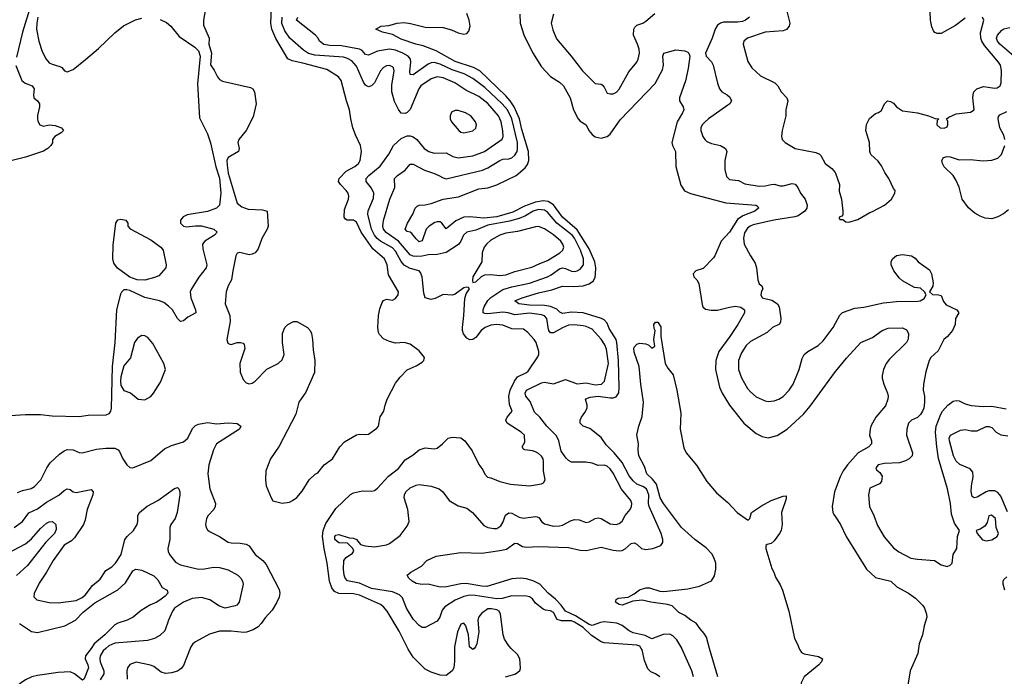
# Model space of a CAD drawing. Header units: inches. Extents: x 1552611 to 1694776, y 811966 to 917215.
# Tile 300 of 549: x 1614531 to 1621133, y 899813 to 904214. Entities that reach past the tile are written whole.
import ezdxf

# ---------------------------------------------------------------- set-up
doc = ezdxf.new("R2010")
doc.units = ezdxf.units.IN
doc.header["$MEASUREMENT"] = 0
for name, color, linetype in [('B6819', 7, 'Continuous'), ('B6829', 7, 'Continuous'), ('B6910', 7, 'Continuous'), ('B6920', 7, 'Continuous')]:
    doc.layers.add(name, color=color, linetype=linetype)

msp = doc.modelspace()

# ---------------------------------------------------------------- linework, layer by layer
at = {"layer": 'B6819', "color": 5}
for points, elevation in [([(1615009.7, 900000), (1614973.1, 899950), (1614970.1, 899930), (1614988.3, 899890), (1614992.5, 899870), (1614963.4, 899796.6), (1614952.7, 899787.3), (1614899.8, 899830), (1614870, 899842.6), (1614790, 899838.5), (1614650, 899818.1), (1614611.7, 899808.3), (1614571.3, 899790), (1614541.3, 899770), (1614510, 899743.5)], 920), ([(1615109.5, 900000), (1615090, 899984.1), (1615070.7, 899950), (1615068.6, 899930), (1615071.2, 899910), (1615095.8, 899850), (1615095.7, 899830), (1615070.1, 899790)], 940), ([(1615674.4, 900000), (1615630, 899886.3), (1615615, 899865), (1615590, 899848.1), (1615550, 899835), (1615510, 899830.7), (1615480.3, 899840.3), (1615430, 899878), (1615408, 899888), (1615312.8, 899907.2), (1615270, 899893), (1615254.4, 899870), (1615250.4, 899850), (1615252.7, 899792.8)], 960), ([(1617445.8, 900000), (1617446.6, 899913.4), (1617442, 899870), (1617430.5, 899849.5), (1617390, 899818), (1617350, 899821.2), (1617290, 899839.6), (1617250, 899860.7), (1617170, 899941.6), (1617135.6, 899995.6), (1617133.4, 900000)], 960), ([(1617577.3, 900000), (1617570, 899992.7), (1617560.7, 900000)], 960), ([(1617788, 899810), (1617850, 899827.3), (1617870, 899837.3), (1617886.6, 899853.4), (1617889.4, 899870), (1617883.6, 899930), (1617870, 899958), (1617826.6, 900000)], 960), ([(1618822.9, 899810), (1618795.1, 899830), (1618763.1, 899843.1), (1618743.1, 899863.1), (1618719.3, 899919.3), (1618704.9, 899990), (1618698.8, 900000)], 940), ([(1619049.3, 899809.3), (1619038.1, 899850), (1618970.1, 900000)], 920), ([(1619212.7, 899810), (1619157, 900000)], 880), ([(1619757.2, 900000), (1619760.9, 899990), (1619773.2, 899973.2), (1619790, 899963.2), (1619885.9, 899945.9), (1619913, 899930), (1619906.7, 899910), (1619888.7, 899890), (1619790.3, 899810), (1619771.3, 899770), (1619770.2, 899710), (1619779.4, 899670), (1619790, 899646), (1619827.1, 899590), (1619834.4, 899570), (1619821.6, 899490), (1619827.3, 899447.3), (1619850, 899390.7), (1619863.8, 899370), (1619905.9, 899325.9), (1619974.9, 899234.9), (1620000, 899211.3)], 880)]:
    msp.add_lwpolyline(points, dxfattribs=dict(at, elevation=elevation))
at = {"layer": 'B6829', "color": 5, "elevation": 920}
msp.add_lwpolyline([(1620558.4, 900000), (1620553.8, 899966.2), (1620502.4, 899850), (1620471.7, 899670)], dxfattribs=at)
at = {"layer": 'B6910', "color": 5}
for points, elevation in [([(1614606.9, 904310), (1614549.8, 904130), (1614510, 903962.7)], 940), ([(1615782, 904310), (1615763.9, 904210), (1615763.9, 904176.1), (1615802.7, 904090), (1615799.6, 904050), (1615816.6, 903990), (1615810.3, 903910.3), (1615835.2, 903875.2), (1615856.9, 903830), (1615870, 903812.2), (1615890, 903802), (1616078.3, 903758.3), (1616094.9, 903750), (1616104.9, 903730), (1616116.4, 903650), (1616097.7, 903562.3), (1616048.7, 903470), (1616000.7, 903410), (1615994.5, 903390), (1616001.8, 903350), (1615998, 903330), (1615929.2, 903290.8), (1615921.2, 903270), (1615922.2, 903237.8), (1615930, 903186), (1615990, 902983.1), (1616019.7, 902959.7), (1616063.2, 902943.2), (1616159.4, 902939.4), (1616190.2, 902930.2), (1616196.5, 902830), (1616190.2, 902809.8), (1616153.7, 902746.3), (1616130, 902677.2), (1616110, 902652), (1616090, 902641.6), (1616070, 902638.7), (1616006.2, 902653.8), (1615990, 902649), (1615980.5, 902630), (1615959.5, 902530), (1615952, 902470), (1615930, 902429.3), (1615916, 902390), (1615908.9, 902310), (1615939.5, 902230), (1615942.4, 902190), (1615919.1, 902070), (1615926.4, 902046.4), (1615939.8, 902039.8), (1615950, 902037.3), (1615990, 902050.6), (1616010.7, 902050.7), (1616030, 902044.7), (1616037.3, 902037.3), (1616041, 902010), (1616008.4, 901910), (1616010.4, 901850.4), (1616030, 901802.8), (1616050, 901780.7), (1616070, 901773.4), (1616090, 901778.4), (1616110, 901790.4), (1616188.9, 901871.1), (1616263.7, 901910), (1616290, 901934), (1616303.6, 901970), (1616292.7, 902050), (1616293.2, 902110), (1616309.3, 902150), (1616329, 902170), (1616368, 902190), (1616390, 902190.6), (1616461, 902150), (1616478.8, 902130), (1616487.3, 902110), (1616494.9, 902070), (1616498, 902002), (1616510.3, 901930), (1616508.9, 901850), (1616450, 901718), (1616403.1, 901650), (1616382, 901570), (1616270, 901355.1), (1616212.4, 901270), (1616182, 901190), (1616179.1, 901130), (1616184, 901090), (1616216.4, 901010), (1616229.4, 900989.4), (1616290, 900973.6), (1616339.2, 900980.8), (1616361.2, 900990), (1616390, 901010.6), (1616425.9, 901054.1), (1616472.7, 901130), (1616512.9, 901167.1), (1616530, 901176), (1616571.8, 901230), (1616629.6, 901270), (1616678, 901350), (1616710, 901383.7), (1616790, 901430.4), (1616810, 901436.4), (1616850, 901432.7), (1616870, 901435.5), (1616924.9, 901475.1), (1616936.2, 901490), (1616947.5, 901552.5), (1616973.2, 901590), (1616981.2, 901630), (1616996, 901670), (1617050, 901778), (1617081.5, 901818.5), (1617130, 901866), (1617190, 901893.4), (1617230, 901918.8), (1617241.2, 901930), (1617245.2, 901950), (1617210, 901994), (1617150, 902039.3), (1617110, 902049.5), (1617050, 902046.6), (1617010, 902057.2), (1616970, 902074), (1616944.2, 902104.2), (1616938, 902118), (1616933.6, 902150), (1616938, 902230), (1616945.3, 902274.7), (1616962.5, 902317.5), (1616970, 902331.3), (1616990, 902341), (1617030, 902334.8), (1617050, 902344), (1617069.2, 902370), (1617071.6, 902390), (1617003.7, 902503.7), (1616995, 902570), (1616978.3, 902610), (1616898.3, 902678.3), (1616821.5, 902790), (1616790, 902857.1), (1616770, 902869), (1616727, 902870), (1616715.9, 902875.9), (1616706.6, 902890), (1616710, 902940.7), (1616735.8, 903010), (1616737.8, 903030), (1616732.7, 903050), (1616721, 903070), (1616682.4, 903110), (1616669.8, 903129.8), (1616674.3, 903150), (1616721.3, 903198.7), (1616779.1, 903230), (1616802.3, 903250), (1616815.1, 903270), (1616823.5, 903330), (1616816.9, 903370), (1616782.5, 903442.5), (1616765.7, 903490), (1616750.8, 903550), (1616743.2, 903610), (1616722, 903670), (1616686.2, 903806.2), (1616668.2, 903830), (1616590, 903879.9), (1616430, 903923.4), (1616358.2, 903938.2), (1616330, 903950.8), (1616247.9, 904087.9), (1616222, 904150), (1616214.8, 904190), (1616219.4, 904290)], 980), ([(1618970.1, 900000), (1618970, 900000.3), (1618937.7, 900057.6), (1618910, 900085), (1618890, 900094.1), (1618846.5, 900093.5), (1618770, 900063.1), (1618725.5, 900085.5), (1618643.6, 900103.6), (1618616.9, 900116.9), (1618570, 900154.3), (1618534.3, 900170), (1618450, 900178.3), (1618425.8, 900174.2), (1618370, 900152.4), (1618350, 900160.1), (1618258.6, 900218.6), (1618190, 900249.4), (1618161.6, 900290), (1618122.7, 900330), (1618074.2, 900370), (1618018.4, 900430), (1617978, 900450), (1617930, 900465.1), (1617889.8, 900470.2), (1617830, 900466.9), (1617664.3, 900415.7), (1617630, 900416.2), (1617525.7, 900434.3), (1617488.1, 900431.9), (1617392.9, 900412.9), (1617350.9, 900410.9), (1617270, 900429.7), (1617230, 900428), (1617190, 900434), (1617162, 900450), (1617140.5, 900470), (1617129.2, 900490), (1617154, 900510), (1617225.1, 900550), (1617262, 900590), (1617323.1, 900616.9), (1617490, 900641.7), (1617630, 900637.6), (1617750, 900655), (1617794.6, 900665.4), (1617850, 900704.4), (1617870, 900702.4), (1617902.9, 900682.9), (1617930, 900677.8), (1618010, 900681.9), (1618210, 900675.2), (1618290, 900658), (1618330, 900655.5), (1618430, 900678.4), (1618510, 900658.9), (1618550, 900654.2), (1618570, 900656.2), (1618590, 900666.4), (1618630, 900703.8), (1618650, 900707.5), (1618670, 900698), (1618700.9, 900670), (1618730, 900662.8), (1618775.1, 900670), (1618829.3, 900690), (1618843.6, 900710), (1618844, 900730), (1618831.1, 900768.9), (1618751.5, 900951.5), (1618747.2, 900970), (1618749, 901030), (1618734, 901070), (1618710, 901085.8), (1618670, 901100.1), (1618643.5, 901123.5), (1618617.2, 901157.2), (1618570, 901245.2), (1618516.6, 901310), (1618463.5, 901363.5), (1618430, 901412.8), (1618354.8, 901474.7), (1618308.7, 901490), (1618289.3, 901510), (1618289.3, 901530), (1618297.2, 901550), (1618320.1, 901579.9), (1618336, 901610), (1618335.1, 901630), (1618323.7, 901670), (1618326.9, 901673.1), (1618356, 901684), (1618409.4, 901690.6), (1618490, 901678.3), (1618510, 901680.3), (1618530, 901687), (1618547.3, 901712.7), (1618551, 901749), (1618546.8, 901930), (1618533.8, 902050), (1618529.9, 902070), (1618483.4, 902143.4), (1618470, 902178.8), (1618450, 902201.7), (1618432.7, 902210), (1618310, 902248.5), (1618230, 902253.8), (1618170, 902243.6), (1618153, 902253), (1618133.2, 902273.2), (1618090, 902291), (1618050, 902297.3), (1617950, 902300.1), (1617878, 902310), (1617852, 902330), (1617900.5, 902350), (1618010, 902383.4), (1618098, 902402), (1618170, 902426.9), (1618245.5, 902425.5), (1618310, 902430.1), (1618350, 902442.5), (1618377.6, 902462.4), (1618390, 902488.7), (1618392.7, 902507.3), (1618393.3, 902550), (1618387.3, 902590), (1618350, 902677.9), (1618270, 902804.2), (1618170.4, 902890.4), (1618110, 902971.8), (1618074.6, 902994.6), (1618040.5, 903000.5), (1617990, 902991.2), (1617916.9, 902963.1), (1617837.2, 902922.8), (1617730, 902892.9), (1617643.5, 902883.5), (1617550, 902892.1), (1617508.5, 902890), (1617454.5, 902865.5), (1617390, 902811.5), (1617361.5, 902850), (1617350, 902858.5), (1617330, 902859.1), (1617313.8, 902853.8), (1617276.5, 902830), (1617257.3, 902810), (1617230, 902731.3), (1617213.5, 902726.5), (1617210, 902725.8), (1617190, 902745.3), (1617161.2, 902781.2), (1617150, 902789.7), (1617130, 902794.5), (1617116.2, 902810), (1617131.1, 902850), (1617168.2, 902910), (1617183, 902950), (1617195.8, 902964.2), (1617209.8, 902970.2), (1617250, 902973), (1617290, 902982.5), (1617370, 903011.9), (1617474.4, 903025.6), (1617610, 903079.8), (1617670, 903087.5), (1617730, 903106.8), (1617860.3, 903170), (1617919.6, 903220.4), (1617936.4, 903243.6), (1617945.8, 903270), (1617943.6, 903330), (1617897.6, 903477.6), (1617881.2, 903550), (1617846.6, 903630), (1617819.6, 903670), (1617790, 903703.3), (1617616, 903870), (1617574.1, 903894.1), (1617450, 903932.6), (1617323.9, 904003.9), (1617237.5, 904037.5), (1617187.6, 904050), (1617090, 904084.2), (1617030, 904113.6), (1616964, 904130), (1616919, 904150), (1616955.3, 904170), (1617005.2, 904174.8), (1617062, 904190), (1617110, 904194.2), (1617151.2, 904188.8), (1617250, 904163.4), (1617370, 904161.6), (1617425.3, 904145.3), (1617470, 904125), (1617510, 904115.9), (1617530, 904120.9), (1617543.6, 904136.4), (1617550.5, 904169.5), (1617545, 904210), (1617530, 904254.3)], 920), ([(1617884.1, 904250), (1617887.2, 904190), (1617911.4, 904111.4), (1617970, 903993.7), (1618030, 903897), (1618090, 903832.4), (1618150, 903795.5), (1618176.2, 903770), (1618222.4, 903690), (1618244.2, 903610), (1618276.5, 903550), (1618290, 903534.4), (1618328.5, 903508.5), (1618348.1, 903470), (1618370, 903444.3), (1618390, 903429.4), (1618430, 903419.7), (1618469.8, 903430.2), (1618490, 903446.9), (1618556.9, 903543.1), (1618792.9, 903787.1), (1618842.1, 903877.9), (1618847.8, 903910), (1618842.5, 903970), (1618850.8, 903989.2), (1618930, 904012.2), (1618990, 904005.9), (1619010, 903996.4), (1619018, 903990), (1619025.2, 903970), (1619013, 903887), (1618995.9, 903804.1), (1618955.8, 903690), (1618956.1, 903670), (1618979.6, 903630), (1618983.1, 903610), (1618975.8, 903590), (1618939.8, 903530), (1618902.7, 903390), (1618907.5, 903370), (1618929, 903330), (1618930.3, 903230), (1618963.9, 903103.9), (1618987.6, 903067.6), (1619028.5, 903048.5), (1619266.6, 902986.6), (1619470, 902970.9), (1619480.9, 902960.9), (1619484.2, 902950), (1619459.6, 902930), (1619380.4, 902899.6), (1619344.8, 902875.2), (1619290.4, 902789.6), (1619233.7, 902730), (1619192.4, 902630), (1619182.5, 902617.5), (1619113.5, 902546.5), (1619063.8, 902530), (1619046.3, 902510), (1619050.4, 902490), (1619071.1, 902471.1), (1619084.7, 902444.7), (1619105.9, 902305.9), (1619111.8, 902290), (1619130, 902273.1), (1619166.9, 902266.9), (1619210, 902266.5), (1619290, 902287.9), (1619330, 902293.2), (1619366.7, 902286.7), (1619391.7, 902270), (1619390.2, 902250), (1619345.2, 902170), (1619293.1, 902090), (1619218.1, 901990), (1619197.6, 901930), (1619196.6, 901870), (1619222.2, 901750), (1619240.2, 901710), (1619291.2, 901630), (1619385.5, 901510), (1619470, 901439.7), (1619510, 901420.2), (1619550, 901412.2), (1619610, 901427.2), (1619676, 901470), (1619785.6, 901570), (1619830, 901623.2), (1620000, 901854.8)], 920), ([(1618109.6, 904250), (1618093.8, 904190), (1618104.7, 904144.7), (1618130, 904085.3), (1618229.2, 903970), (1618305.2, 903870), (1618390, 903785.3), (1618430, 903781.3), (1618436.7, 903776.7), (1618450, 903762), (1618470, 903721.3), (1618490, 903716), (1618510, 903717.4), (1618532.2, 903727.8), (1618550, 903748.4), (1618616.1, 903863.9), (1618668, 903930), (1618678.3, 903950), (1618686.2, 903990), (1618683.9, 904016.1), (1618674, 904050), (1618646.6, 904110), (1618647.9, 904150), (1618655.8, 904164.1), (1618670, 904177.5), (1618710, 904191), (1618730, 904203), (1618790, 904256.2)], 940), ([(1619674.5, 904270), (1619695.2, 904190), (1619690.2, 904170), (1619671.9, 904148.1), (1619650, 904138.5), (1619530, 904130.7), (1619410.6, 904090), (1619386.4, 904070), (1619381.3, 904050), (1619412.7, 903932.8), (1619439.3, 903890), (1619497.7, 903837.8), (1619594.4, 903790), (1619614, 903770), (1619635.5, 903730), (1619674.9, 903690), (1619681.3, 903670), (1619668, 903610), (1619667.7, 903570), (1619643, 903470), (1619639.1, 903430), (1619644, 903410), (1619662.8, 903390), (1619730, 903350.4), (1619870, 903323.8), (1619892.7, 903312.7), (1619902.5, 903302.5), (1619930.8, 903250), (1619976.9, 903216.9), (1619998, 903190), (1620000, 903184.4)], 960), ([(1615474.1, 904214.1), (1615515.7, 904195.7), (1615544.9, 904170), (1615600.4, 904100.4), (1615706.7, 904030), (1615730, 904004.4), (1615740.8, 903970), (1615724.2, 903784.2), (1615736.7, 903556.7), (1615790, 903448), (1615810, 903388), (1615846.6, 903226.6), (1615870, 903150.7), (1615880.8, 903050), (1615870.3, 902970), (1615850.3, 902950), (1615790, 902928.7), (1615653.4, 902906.6), (1615628.4, 902891.6), (1615610.2, 902870), (1615610.3, 902850), (1615630.2, 902830.2), (1615650, 902826.2), (1615710, 902832.5), (1615750, 902831.7), (1615832.7, 902810), (1615856, 902790), (1615838.5, 902770), (1615771.7, 902730), (1615758, 902710), (1615758.5, 902678.5), (1615785.2, 902570), (1615781.5, 902550), (1615732.4, 902487.6), (1615682.3, 902410), (1615674.7, 902390), (1615678.2, 902350), (1615711.1, 902270), (1615711.8, 902250), (1615659, 902221), (1615630, 902195.8), (1615610, 902191.5), (1615590, 902211.8), (1615555.6, 902270), (1615530, 902294.7), (1615497.4, 902317.4), (1615468.5, 902328.5), (1615370, 902351.2), (1615270, 902397.6), (1615250, 902402.9), (1615230, 902402.2), (1615212.9, 902387.1), (1615206.3, 902373.7), (1615180.9, 902270), (1615168.5, 902050), (1615152.2, 901890), (1615143.7, 901610), (1615139.9, 901590), (1615130, 901571.9), (1615110, 901563.4), (1614990, 901561), (1614930, 901552.1), (1614750, 901557.2), (1614670, 901565.5), (1614570, 901565.7), (1614470, 901557.8)], 960), ([(1614653.7, 904230), (1614645.8, 904190), (1614644.5, 904150), (1614660.6, 904070), (1614681.5, 904001.5), (1614708.3, 903948.3), (1614730, 903924.9), (1614750, 903914.7), (1614800.8, 903900.8), (1614813.1, 903893.1), (1614831.1, 903871.1), (1614850, 903863.5), (1614890, 903880.1), (1614973.5, 903946.5), (1615059.5, 904020.5), (1615170, 904125.9), (1615228.1, 904171.9), (1615307.3, 904212.7), (1615350, 904223.8)], 960), ([(1617133.4, 900000), (1617075.9, 900115.9), (1616994.6, 900250), (1616970, 900278.2), (1616950, 900293), (1616810, 900355.5), (1616770, 900364.6), (1616670, 900367), (1616641.9, 900381.9), (1616624.7, 900404.7), (1616608.7, 900450), (1616592.8, 900570), (1616571.6, 900668.4), (1616561.2, 900750), (1616567, 900790), (1616582.8, 900837.2), (1616650, 900937.3), (1616750, 901032.4), (1616770, 901043.1), (1616830, 901055.5), (1616890, 901053.4), (1616910, 901059.1), (1616930, 901072.7), (1617004.7, 901155.3), (1617070, 901205.4), (1617115.4, 901264.6), (1617170, 901297.4), (1617210, 901330.3), (1617250, 901344.2), (1617310, 901336.4), (1617330, 901342.4), (1617366.6, 901370), (1617404.5, 901410), (1617430, 901416.5), (1617490, 901410.2), (1617516.5, 901390), (1617564.1, 901324.1), (1617610, 901233.4), (1617636.7, 901196.7), (1617650, 901166.8), (1617668.1, 901148.1), (1617690, 901143.7), (1617750, 901117.6), (1617821.5, 901101.5), (1617950, 901089.2), (1618030, 901103.2), (1618042.9, 901110), (1618053.3, 901130), (1618042.5, 901190), (1618043.7, 901250), (1618040.3, 901270), (1618030, 901288), (1618010, 901306.4), (1617990, 901316.4), (1617970, 901323.5), (1617918, 901330), (1617910, 901335.3), (1617901.2, 901350), (1617917, 901383), (1617915.1, 901430), (1617894.5, 901450), (1617800.7, 901510), (1617789.6, 901530), (1617798.7, 901550), (1617832.7, 901590), (1617814.8, 901634.8), (1617810.4, 901690), (1617819, 901730), (1617848.1, 901791.9), (1617870, 901820.7), (1617930, 901848.9), (1617941.1, 901858.9), (1618006.1, 901953.9), (1618011.5, 901970), (1618011.2, 901990), (1617993.1, 902050), (1617981.5, 902070), (1617938.1, 902118.1), (1617910, 902138.6), (1617830, 902142.3), (1617770, 902166.5), (1617731, 902171), (1617690, 902167), (1617651.7, 902150), (1617625.5, 902130), (1617590, 902083.1), (1617570, 902069.7), (1617550, 902066.9), (1617530, 902079.1), (1617507.5, 902107.5), (1617499.8, 902130), (1617499.1, 902150), (1617509.1, 902230), (1617514.7, 902345.3), (1617524, 902376), (1617546, 902410), (1617539.6, 902419.6), (1617530, 902422), (1617510, 902415.8), (1617450, 902373), (1617430, 902367.6), (1617370, 902371.8), (1617315.9, 902344.1), (1617290, 902338.9), (1617250, 902349.6), (1617241, 902381), (1617229.9, 902489.9), (1617219.5, 902519.5), (1617210, 902530.6), (1617150, 902546), (1617110, 902569.4), (1617090, 902593.7), (1617050, 902662.2), (1617030, 902684.5), (1616950, 902729.1), (1616928.1, 902748.1), (1616910.2, 902770.2), (1616890.3, 902810), (1616865.4, 902910), (1616867, 902933), (1616902.5, 903017.5), (1616905.5, 903050), (1616890, 903084.4), (1616853.6, 903130), (1616854.2, 903150), (1616871.5, 903170), (1616948.2, 903231.8), (1617006.6, 903313.4), (1617038, 903370), (1617090, 903416.5), (1617130, 903435.2), (1617150, 903435.4), (1617170, 903427.8), (1617193.8, 903410), (1617242.3, 903350), (1617274, 903330), (1617310, 903318.9), (1617390, 903320.5), (1617436.1, 903296.1), (1617470, 903288.6), (1617570, 903300.5), (1617648.7, 903330), (1617766, 903414), (1617773.2, 903430), (1617771.1, 903468.9), (1617758.9, 903530), (1617741.2, 903570), (1617670, 903651.5), (1617610, 903699.1), (1617522.1, 903742.1), (1617449.7, 903790), (1617370, 903824.1), (1617330, 903830.5), (1617290, 903817), (1617221.6, 903770), (1617208.1, 903750), (1617150, 903612), (1617130, 903590.8), (1617115.7, 903584.3), (1617090, 903587.6), (1617070, 903611.1), (1617044.6, 903664.6), (1617026.6, 903730), (1617025.5, 903774.5), (1617041.2, 903870), (1617036.8, 903890), (1617030, 903897.7), (1617010, 903906), (1616990, 903903.9), (1616970, 903893.3), (1616949.3, 903870), (1616909.5, 903790.5), (1616890, 903771), (1616870, 903764.4), (1616850, 903775.6), (1616835.8, 903795.8), (1616790, 903902.2), (1616757.4, 903937.4), (1616730, 903954.2), (1616702.6, 903962.6), (1616510, 903976.4), (1616467.5, 903987.5), (1616433.3, 904010), (1616343.4, 904090), (1616310, 904138.2), (1616287.8, 904187.8), (1616291.5, 904230)], 960), ([(1618698.8, 900000), (1618690, 900014.7), (1618670, 900021.8), (1618450, 900037.4), (1618430, 900043.6), (1618365.2, 900085.2), (1618310, 900140.5), (1618250, 900175.7), (1618230, 900183.5), (1618164.5, 900184.5), (1618133.8, 900193.8), (1618110, 900239.4), (1618090, 900251.1), (1618055.5, 900255.5), (1618042, 900262), (1617990, 900302.9), (1617970, 900331.1), (1617950, 900345.1), (1617930, 900350.7), (1617830, 900351.5), (1617765.4, 900334.6), (1617730, 900331.3), (1617584.7, 900355.3), (1617550, 900355.7), (1617510, 900348.6), (1617450, 900323.9), (1617381.1, 900278.9), (1617363.7, 900256.3), (1617349, 900210), (1617330, 900183.2), (1617250, 900140.2), (1617230, 900140.7), (1617210, 900152.4), (1617170, 900195.8), (1617125.7, 900270), (1617098.4, 900338.4), (1617078.3, 900358.3), (1617030, 900378.7), (1616890, 900400.3), (1616810, 900436.1), (1616730, 900452.1), (1616713.1, 900470), (1616706, 900490), (1616702, 900530), (1616703.9, 900590), (1616719.7, 900610), (1616762.2, 900637.8), (1616771.2, 900651.2), (1616765.1, 900670), (1616730, 900705.4), (1616670, 900708), (1616644.8, 900730), (1616644.6, 900750), (1616650, 900757.7), (1616670, 900763.8), (1616740.3, 900740.3), (1616770, 900739.5), (1616790.2, 900730.2), (1616816.3, 900696.3), (1616846.5, 900686.5), (1616910, 900679.7), (1616990, 900693.6), (1617010, 900702.3), (1617082.4, 900757.6), (1617130, 900819.5), (1617142.5, 900850), (1617134.3, 900930), (1617109.8, 901010), (1617111.5, 901030), (1617120.5, 901050), (1617150, 901075.3), (1617190, 901094.3), (1617210, 901097.3), (1617290, 901087.2), (1617344, 901070), (1617367.7, 901050), (1617410.4, 900990), (1617470, 900954.4), (1617530, 900940.2), (1617567.4, 900910), (1617644, 900824), (1617671, 900811), (1617710, 900802.8), (1617730, 900804.2), (1617757.6, 900822.4), (1617770, 900843.1), (1617787.4, 900892.6), (1617810, 900909.4), (1617830, 900906.7), (1617880.4, 900880.4), (1617910, 900873.2), (1617990, 900884.1), (1618001.5, 900881.5), (1618014.7, 900874.7), (1618030.2, 900850), (1618050, 900834.2), (1618110, 900818.6), (1618150, 900820.7), (1618170, 900826.5), (1618224.7, 900855.3), (1618250, 900863.7), (1618281.4, 900861.4), (1618330, 900843.1), (1618350, 900847.2), (1618389.9, 900870.1), (1618410, 900874.2), (1618430, 900869.4), (1618490, 900835), (1618529.7, 900830.3), (1618550, 900837.6), (1618570, 900853.4), (1618591.2, 900890), (1618624, 900930), (1618632.4, 900950), (1618635, 900970), (1618629.8, 900990), (1618566.8, 901066.8), (1618510, 901175.1), (1618490, 901204.1), (1618470, 901221.6), (1618450, 901227.9), (1618410, 901226.8), (1618370, 901240.6), (1618327.5, 901247.5), (1618230, 901248.5), (1618210, 901259.1), (1618194.2, 901274.2), (1618162.7, 901322.7), (1618145, 901390), (1618130, 901424.8), (1618066.1, 901490), (1618019.3, 901550), (1617982.1, 901582.1), (1617953.7, 901653.7), (1617925.7, 901690), (1617920.2, 901710), (1617929.8, 901730), (1617941.9, 901738.1), (1618030, 901779.8), (1618050, 901784.8), (1618110, 901774.1), (1618190, 901802.7), (1618270, 901774), (1618330, 901779.2), (1618390, 901765.5), (1618432.4, 901770), (1618452.8, 901790), (1618478.9, 901910), (1618466.3, 902006.3), (1618454.4, 902034.4), (1618430, 902072.5), (1618370, 902138.5), (1618330, 902158.4), (1618310, 902162.6), (1618249.3, 902169.3), (1618210, 902166), (1618170, 902149.3), (1618110, 902114.3), (1618090, 902115.7), (1618079.4, 902130), (1618073.5, 902150), (1618065.5, 902210), (1618050, 902228.4), (1618030, 902235.9), (1617950, 902245.8), (1617850, 902235.5), (1617805.4, 902250), (1617770, 902254.1), (1617670, 902242.2), (1617650, 902243.7), (1617638.5, 902250), (1617638.7, 902270), (1617646.2, 902290), (1617669.3, 902330.7), (1617690, 902351.7), (1617770, 902404.6), (1617830, 902423.1), (1617950, 902448.7), (1618069.1, 902490.9), (1618095.6, 902504.4), (1618150, 902544.8), (1618170, 902550.6), (1618190, 902547), (1618230, 902528.4), (1618250, 902525.9), (1618270, 902529.5), (1618290, 902541.5), (1618310.5, 902570), (1618311.2, 902610), (1618290.6, 902670), (1618250.9, 902750), (1618236.2, 902770), (1618133, 902850), (1618070, 902924.4), (1618050, 902936.7), (1618010, 902941.7), (1617974.8, 902930), (1617921.6, 902898.4), (1617879.1, 902880.9), (1617815.7, 902864.3), (1617670, 902837), (1617590, 902803.2), (1617530.1, 902789.9), (1617507.2, 902770), (1617489.5, 902730), (1617473.6, 902706.4), (1617390, 902653.1), (1617330, 902639.9), (1617270, 902638.2), (1617230, 902627.9), (1617190, 902625.6), (1617170, 902628.6), (1617150, 902638.2), (1617070, 902728.8), (1616988.3, 902788.3), (1616971.3, 902810), (1616966.7, 902830), (1616971.3, 902868.7), (1617012.7, 903010), (1617047, 903090), (1617045.1, 903150), (1617064, 903170), (1617115.6, 903204.4), (1617150, 903244.6), (1617170, 903246.2), (1617244.5, 903204.5), (1617304.7, 903184.7), (1617342, 903170), (1617370, 903152.7), (1617390, 903148), (1617635.1, 903204.9), (1617670, 903220.1), (1617750, 903270.1), (1617770, 903279), (1617810, 903280.8), (1617830, 903288.2), (1617850, 903304.8), (1617865.6, 903330), (1617870, 903346.4), (1617869.9, 903390), (1617831.6, 903550), (1617801.7, 903610), (1617767, 903650), (1617650, 903759.9), (1617570, 903818.9), (1617511.1, 903851.1), (1617430, 903877.6), (1617350, 903916.6), (1617310, 903926.4), (1617290, 903924.8), (1617270, 903916.4), (1617170, 903843.9), (1617150, 903846.3), (1617146.3, 903866.3), (1617153.5, 903930), (1617151.7, 903950), (1617136, 903970), (1617101.2, 903990), (1617050, 904009.1), (1617010, 904016.9), (1616930, 904003.6), (1616870, 903975), (1616850, 903981), (1616827.4, 904007.4), (1616810, 904015.4), (1616690, 904039), (1616610, 904040.2), (1616570, 904047.5), (1616541.5, 904070), (1616532.3, 904090), (1616514, 904110), (1616386.3, 904210), (1616397, 904230)], 940), ([(1619424.2, 904230), (1619397.4, 904210), (1619377.4, 904202.6), (1619343.3, 904196.7), (1619250, 904196.7), (1619229, 904191), (1619210, 904177.5), (1619193.1, 904150), (1619174.6, 904090), (1619128.4, 903990), (1619134.5, 903970), (1619170, 903930.7), (1619180.4, 903910), (1619208.8, 903788.8), (1619222.7, 903750), (1619239.7, 903730), (1619274.9, 903710), (1619293.5, 903693.5), (1619303.6, 903670), (1619291.8, 903650), (1619279.8, 903640.2), (1619148.9, 903550), (1619127.2, 903530), (1619107.6, 903510), (1619099, 903490), (1619098, 903470), (1619112.4, 903430), (1619124.7, 903410), (1619138.3, 903398.3), (1619170, 903383.3), (1619229.5, 903369.5), (1619264.4, 903350), (1619272.2, 903330), (1619258.5, 903270), (1619258.9, 903210), (1619270, 903162.4), (1619290, 903143.7), (1619350, 903135.5), (1619394.1, 903114.1), (1619490, 903098.6), (1619530, 903101.2), (1619570.2, 903110.2), (1619590, 903111), (1619630, 903100.6), (1619650, 903101), (1619710, 903115.5), (1619730, 903111.6), (1619748.9, 903090), (1619766.2, 903050), (1619796.9, 903010), (1619811.9, 902970), (1619807.8, 902950), (1619795.2, 902930), (1619750, 902899.2), (1619727.9, 902892.1), (1619587.7, 902870), (1619450, 902838.1), (1619428, 902830), (1619410, 902817), (1619390, 902784.5), (1619383, 902750), (1619388.9, 902708.9), (1619430.2, 902630), (1619462.7, 902582.7), (1619472.3, 902550), (1619479.2, 902470), (1619490, 902443.1), (1619506, 902430), (1619514.8, 902410), (1619505.1, 902394.9), (1619500.7, 902370), (1619510, 902349.5), (1619574.1, 902334.1), (1619612.7, 902310), (1619623.1, 902290), (1619634, 902210), (1619632.3, 902187.7), (1619626, 902174), (1619578, 902150), (1619542.7, 902117.3), (1619430, 902056.1), (1619400.9, 902030), (1619370, 901980.7), (1619350.2, 901930), (1619350.2, 901870.2), (1619370, 901812.7), (1619410, 901741.7), (1619430, 901718.5), (1619470, 901684.9), (1619530, 901658.6), (1619550, 901654.4), (1619590, 901658.2), (1619621.6, 901670), (1619650, 901689.1), (1619690.9, 901730), (1619717.6, 901770), (1619756.8, 901870), (1619776.6, 901943.4), (1619791, 901969), (1619815.1, 901990), (1619885.1, 902030), (1619918.8, 902061.2), (1619984.2, 902150), (1620000, 902179.1)], 940), ([(1614506.4, 903906.4), (1614546.7, 903806.7), (1614568.8, 903788.8), (1614614.4, 903770), (1614627.4, 903750), (1614623.1, 903710), (1614626, 903690), (1614650.6, 903670), (1614664.4, 903650), (1614664.9, 903630), (1614650.6, 903570.6), (1614650.5, 903550.5), (1614653.4, 903533.4), (1614666, 903510), (1614690, 903500.7), (1614730, 903508.2), (1614770, 903505.5), (1614811.3, 903490), (1614824.7, 903470), (1614810, 903455.3), (1614766.8, 903430), (1614751, 903410), (1614750.7, 903389.3), (1614741, 903370), (1614721, 903350), (1614690, 903332.7), (1614570, 903291.6), (1614482, 903270)], 940), ([(1619157, 900000), (1619135.1, 900075.1), (1619120.7, 900100.7), (1619093.6, 900130), (1619066.6, 900170), (1619030, 900189.9), (1618990, 900220.1), (1618950, 900240.5), (1618905.2, 900285.2), (1618874.9, 900294.9), (1618762, 900310), (1618703.9, 900323.9), (1618643.2, 900316.8), (1618570.1, 900289.9), (1618550, 900295.1), (1618526, 900310), (1618531.5, 900328.5), (1618544.4, 900335.6), (1618610, 900344.2), (1618650, 900365.3), (1618687, 900393), (1618730, 900406.4), (1618753.3, 900406.7), (1618824, 900384), (1618850, 900381.2), (1619010, 900398.2), (1619090, 900416.4), (1619170, 900453.2), (1619190, 900486), (1619198.3, 900530), (1619199.2, 900570), (1619186.1, 900610), (1619172.7, 900632.7), (1619133.7, 900673.7), (1619056.7, 900730), (1618969.2, 900809.2), (1618847.1, 900970), (1618824.5, 901010), (1618800.4, 901100.4), (1618775, 901135), (1618736.7, 901170), (1618720, 901220), (1618682.4, 901290), (1618677.5, 901330), (1618680.2, 901370), (1618669.8, 901430.2), (1618681.7, 901490), (1618704.9, 901555.1), (1618713.6, 901650), (1618695.1, 901770), (1618683.8, 901890), (1618650, 901985.2), (1618648.7, 902011.3), (1618650, 902018), (1618670, 902038), (1618690, 902044.7), (1618730, 902042), (1618750, 902032), (1618770, 902011.3), (1618790, 902024.7), (1618784, 902070), (1618792.7, 902130), (1618784.2, 902144.2), (1618782.9, 902170), (1618793.2, 902186.8), (1618810, 902187.3), (1618830, 902156), (1618830.3, 902090), (1618859.4, 901910), (1618877.2, 901877.2), (1618912.3, 901832.3), (1618936.9, 901730), (1618963.3, 901576.7), (1618959.3, 901470), (1618983.2, 901343.2), (1619000.4, 901310), (1619070, 901227.6), (1619137.6, 901117.6), (1619203.5, 901043.5), (1619278.5, 900978.5), (1619341.1, 900910), (1619410, 900861.3), (1619418.3, 900861.7), (1619426, 900870), (1619437.6, 900910), (1619503.7, 900956.3), (1619570, 900990.2), (1619650, 901020.5), (1619670, 901022), (1619670, 901002), (1619639.7, 900910), (1619644.4, 900830), (1619635.8, 900790), (1619626.3, 900770), (1619590, 900721.3), (1619570, 900702.4), (1619543.1, 900696.9), (1619534.8, 900690), (1619534, 900670), (1619574.5, 900534.5), (1619588.4, 900510), (1619598.2, 900478.2), (1619630, 900426.7), (1619644.8, 900390), (1619688.4, 900250), (1619725.1, 900065.1), (1619747.1, 900027.1), (1619757.2, 900000)], 880), ([(1614515.9, 901044.1), (1614550, 901059.2), (1614607.9, 901072.1), (1614630, 901086), (1614672.6, 901130), (1614713.7, 901210), (1614736.8, 901243.2), (1614797.8, 901302.2), (1614830, 901324.9), (1614850, 901332.4), (1614890, 901330.4), (1614930, 901313.4), (1614950, 901310.6), (1615045.6, 901334.4), (1615110, 901341.5), (1615170, 901341.1), (1615191.2, 901331.2), (1615199.9, 901319.9), (1615222.6, 901270), (1615250, 901230.6), (1615270, 901213), (1615290, 901210.4), (1615410, 901259.5), (1615502.3, 901337.7), (1615550, 901359), (1615630, 901383.6), (1615657.6, 901410), (1615690, 901473.4), (1615710, 901494), (1615730, 901503.6), (1615790, 901513.7), (1615850, 901504.6), (1615930, 901511.4), (1615990, 901507.7), (1616014.8, 901490), (1616004, 901470), (1615850, 901370.7), (1615830.9, 901330), (1615799.6, 901230), (1615793.1, 901170), (1615806, 901070), (1615843.1, 900970), (1615842, 900950), (1615832.2, 900930), (1615794.9, 900890), (1615783.9, 900870), (1615777.6, 900830), (1615781.3, 900810), (1615790, 900794.4), (1615804, 900784), (1615870.6, 900750), (1615930, 900712.7), (1615950, 900706.7), (1616010, 900706), (1616050, 900697.7), (1616070, 900688.1), (1616110.1, 900630.1), (1616161.5, 900590), (1616183.1, 900563.1), (1616270, 900394), (1616276.1, 900370), (1616270, 900342.7), (1616254.2, 900305.8), (1616224.5, 900255.5), (1616176.1, 900203.9), (1616150, 900166.6), (1616130, 900144.7), (1616096.5, 900123.5), (1616052.5, 900107.5), (1616033.8, 900106.2), (1615950, 900115.7), (1615870, 900115.9), (1615804, 900096), (1615710, 900043.5), (1615691.7, 900030), (1615678.3, 900010), (1615674.4, 900000)], 960), ([(1614493.7, 900810), (1614550, 900851.3), (1614591.6, 900908.4), (1614650, 900935.8), (1614710, 900979.8), (1614793.9, 901026.1), (1614830, 901058.5), (1614850, 901069), (1614870, 901064), (1614890, 901049.2), (1614910, 901044.1), (1615010, 901065.3), (1615023.1, 901050), (1615022.6, 901030), (1614982.8, 900930), (1614970, 900861.2), (1614959.6, 900830), (1614898.9, 900741.1), (1614879.1, 900720.9), (1614830, 900691.8), (1614756.5, 900590), (1614710.2, 900510), (1614661.9, 900438.1), (1614627.4, 900367.4), (1614626.5, 900346.5), (1614645.9, 900325.9), (1614728.1, 900308.1), (1614790, 900304.9), (1614910, 900321.2), (1614950, 900340.3), (1614970, 900357.7), (1615019.7, 900420.3), (1615070, 900464.4), (1615110, 900521.1), (1615150, 900547.1), (1615172.8, 900570), (1615211.1, 900630), (1615237.3, 900730), (1615251.1, 900750), (1615294, 900790), (1615318.9, 900830), (1615323.5, 900850), (1615323.1, 900890), (1615335.1, 900910), (1615385.8, 900954.2), (1615457.4, 900990), (1615570, 901071.7), (1615590, 901078), (1615598, 901070), (1615605.7, 901050), (1615605.2, 901030), (1615587.7, 900910), (1615572.7, 900870), (1615545.2, 900830), (1615539, 900810), (1615538, 900730), (1615524.7, 900670), (1615526.9, 900650), (1615535.5, 900630), (1615576.8, 900576.8), (1615610, 900559.7), (1615730, 900531.7), (1615770, 900533.1), (1615830, 900543.5), (1615870, 900541), (1615930, 900526), (1615994.4, 900490), (1616014, 900470), (1616024.9, 900450), (1616028.7, 900430), (1616003.1, 900310), (1615986.4, 900290), (1615975.8, 900284.2), (1615910, 900269.3), (1615870, 900282.8), (1615805.4, 900325.4), (1615750, 900341.1), (1615686.8, 900333.2), (1615630.3, 900310), (1615570.2, 900270), (1615555.5, 900250), (1615528.4, 900190), (1615503.5, 900116.5), (1615470, 900085.6), (1615434.6, 900065.4), (1615388.1, 900051.9), (1615170, 900034.6), (1615130, 900016.7), (1615109.5, 900000)], 940), ([(1620000, 901066.5), (1619993.8, 901050), (1619979, 900950), (1619983.6, 900910), (1619990, 900896.3), (1620000, 900881.4)], 920), ([(1614370, 900596.1), (1614570, 900700.4), (1614610, 900734.1), (1614670, 900803.5), (1614710, 900838.2), (1614730, 900849), (1614750.6, 900850), (1614773.1, 900830), (1614775.9, 900795.9), (1614764, 900770), (1614707.7, 900712.3), (1614584.4, 900555.6), (1614510, 900487.5)], 920), ([(1614530, 900167.3), (1614610, 900112.8), (1614650, 900105.4), (1614834.7, 900150), (1614906.2, 900190), (1614956.8, 900243.2), (1615034.5, 900305.5), (1615190, 900393), (1615241.1, 900438.9), (1615290, 900518.7), (1615310, 900530.3), (1615350, 900523.7), (1615430, 900485.8), (1615458.4, 900458.4), (1615487.1, 900407.1), (1615520.7, 900390), (1615524.2, 900370), (1615506.5, 900350), (1615479.7, 900330), (1615450, 900309.9), (1615403.7, 900290), (1615346.4, 900253.6), (1615291.8, 900208.2), (1615253, 900190), (1615190, 900169.3), (1615170, 900157.6), (1615102.7, 900090), (1615031.6, 900030), (1615009.7, 900000)], 920), ([(1617826.6, 900000), (1617810, 900016), (1617780.8, 900060.8), (1617771.8, 900091.8), (1617754.5, 900230), (1617746.6, 900250), (1617730, 900258), (1617694, 900266), (1617670, 900264.7), (1617627.1, 900232.9), (1617609, 900211), (1617603.8, 900190), (1617610.6, 900110), (1617597.3, 900030), (1617587.3, 900010), (1617577.3, 900000)], 960), ([(1617560.7, 900000), (1617548, 900010), (1617540.5, 900090), (1617522.7, 900150), (1617510, 900169), (1617490, 900162.7), (1617465.7, 900110), (1617445.7, 900010), (1617445.8, 900000)], 960)]:
    msp.add_lwpolyline(points, dxfattribs=dict(at, elevation=elevation))
for points, elevation in [([(1617450, 903605.6), (1617426.1, 903593.9), (1617416.4, 903570), (1617417.6, 903550), (1617425.7, 903530), (1617476.3, 903470), (1617490, 903459.3), (1617510, 903456.4), (1617570, 903468.5), (1617590, 903486.8), (1617593.6, 903510), (1617587, 903530), (1617555.1, 903570), (1617519.3, 903590), (1617470, 903604.2)], 980), ([(1615370, 902468.5), (1615318, 902470), (1615270, 902489), (1615187.7, 902547.7), (1615162.6, 902582.6), (1615156.5, 902610), (1615158, 902702), (1615176.5, 902850), (1615190, 902872.1), (1615210, 902877.8), (1615242, 902870), (1615256, 902850), (1615256.5, 902830), (1615271.2, 902811.2), (1615410, 902738.2), (1615477.6, 902690), (1615494.4, 902670), (1615513.1, 902570), (1615510.2, 902549.8), (1615463.4, 902496.6), (1615435.1, 902484.9)], 940), ([(1618010, 902828), (1617990, 902826.3), (1617870, 902794.6), (1617790, 902782.2), (1617750.4, 902770), (1617690, 902736.8), (1617660.8, 902710), (1617646.3, 902690), (1617632, 902650), (1617630.2, 902589.8), (1617570.3, 902490), (1617566.6, 902466.6), (1617570, 902452), (1617590, 902457.1), (1617628.1, 902491.9), (1617650, 902503.5), (1617690, 902506.4), (1617750, 902499.5), (1617790, 902503.3), (1617850, 902525.6), (1617965.5, 902554.5), (1618019.4, 902580.7), (1618070, 902598.7), (1618152.1, 902650), (1618172.1, 902667.9), (1618178.6, 902690), (1618173.4, 902710), (1618159.4, 902730), (1618110, 902771.7), (1618050, 902812.2)], 960), ([(1615350, 902097), (1615321.4, 902078.6), (1615300.4, 902050), (1615273.7, 901946.3), (1615230, 901892.7), (1615210, 901819.3), (1615206.9, 901790), (1615210, 901762.8), (1615230, 901728), (1615273.4, 901713.4), (1615324.7, 901670), (1615370, 901666.4), (1615410, 901688), (1615429.5, 901710), (1615475.6, 901784.4), (1615509.4, 901870), (1615496.9, 901910), (1615422.9, 902042.9), (1615390, 902082.9), (1615370, 902095.1)], 980)]:
    msp.add_lwpolyline(points, close=True, dxfattribs=dict(at, elevation=elevation))
at = {"layer": 'B6920', "color": 5}
for points, elevation in [([(1620870, 904223.1), (1620804.9, 904175.1), (1620710, 904121.4), (1620681.4, 904121.4), (1620667.5, 904127.5), (1620658.5, 904138.5), (1620646.4, 904166.4), (1620636.9, 904210), (1620636.6, 904270)], 960), ([(1620000, 903184.4), (1620026.7, 903110), (1620024.8, 903064.8), (1620040.3, 903010), (1620050.5, 902930), (1620050, 902906), (1620043.6, 902896.4), (1620024.7, 902890), (1620024.7, 902884.7), (1620030, 902874), (1620050, 902874), (1620070, 902858), (1620090, 902856), (1620150, 902874.9), (1620230, 902922), (1620250, 902928), (1620330, 902970.6), (1620376, 903010), (1620399, 903050), (1620402, 903070), (1620390, 903082), (1620358, 903150), (1620331.5, 903190), (1620310, 903235.1), (1620285.9, 903265.9), (1620238.4, 903310), (1620231.6, 903330), (1620229.6, 903390), (1620204.7, 903470), (1620208.2, 903511.8), (1620228, 903552), (1620270, 903586), (1620290, 903591.3), (1620310, 903604.7), (1620328.7, 903650), (1620349.3, 903670.7), (1620370, 903666), (1620390, 903654.8), (1620410.8, 903630), (1620450, 903603.8), (1620550, 903588.5), (1620624.7, 903570), (1620670, 903550.8), (1620694, 903550), (1620682, 903538), (1620681, 903510), (1620702, 903490), (1620730, 903486.7), (1620750, 903496), (1620754.7, 903510), (1620754, 903534), (1620746, 903550), (1620760.1, 903559.9), (1620810, 903581.7), (1620906.3, 903593.7), (1620931.2, 903608.8), (1620922, 903690), (1620923.7, 903710), (1620929.3, 903730), (1620949, 903750), (1620993.8, 903766.2), (1621070, 903754.4), (1621083.9, 903756.1), (1621104.5, 903770), (1621112.5, 903790), (1621113.1, 903873.1), (1621106, 903910), (1621093.5, 903930), (1621000.4, 904040.4), (1620981, 904070), (1620974.9, 904090), (1620974.1, 904125.9), (1620995.4, 904210), (1620987, 904230)], 960), ([(1621196.9, 903970), (1621102.1, 904050), (1621087.2, 904070), (1621080.9, 904090), (1621087.3, 904110), (1621116.3, 904143.7), (1621130, 904151.9), (1621170, 904162)], 940), ([(1621136.9, 903410), (1621130, 903438.7), (1621102, 903490), (1621090.9, 903550), (1621094.8, 903565.2), (1621103.7, 903576.3), (1621150, 903597.6)], 940), ([(1621160.8, 902939.2), (1621127.2, 902912.8), (1621090, 902892.2), (1621050, 902879.8), (1621003.2, 902883.2), (1620970, 902895.8), (1620936.1, 902916.1), (1620892.2, 902952.2), (1620851, 903011), (1620829.7, 903090.3), (1620810, 903136.4), (1620789.8, 903170), (1620728.6, 903228.6), (1620717.7, 903250), (1620714.6, 903270), (1620725.4, 903290), (1620750, 903295.9), (1620770, 903293.9), (1620830, 903274.1), (1620904.1, 903275.9), (1620990, 903268.2), (1621050, 903272.3), (1621090, 903285.1), (1621114.2, 903310), (1621135.8, 903370)], 940), ([(1620000, 902179.1), (1620030, 902234.4), (1620047.9, 902252.1), (1620130, 902281.2), (1620190, 902287.5), (1620323, 902317), (1620410, 902324.8), (1620553.1, 902326.9), (1620568, 902330), (1620594.6, 902345.4), (1620608, 902370), (1620598, 902390), (1620570, 902413.2), (1620530, 902419.3), (1620450, 902462.7), (1620430, 902481.2), (1620392.7, 902530), (1620374, 902570), (1620374, 902590), (1620384, 902610), (1620410, 902633), (1620450, 902640.5), (1620511.3, 902630), (1620534.6, 902614.6), (1620554, 902590), (1620630, 902537), (1620644.6, 902510), (1620656.4, 902450), (1620652.8, 902427.2), (1620632, 902390), (1620651.1, 902371.1), (1620690.7, 902370.7), (1620710, 902364.7), (1620725.3, 902325.3), (1620742.2, 902302.2), (1620814, 902270), (1620826.8, 902250), (1620806, 902210), (1620802.8, 902170), (1620786, 902130), (1620752.7, 902090), (1620727.3, 902070), (1620690, 901995.3), (1620640.7, 901950), (1620628.2, 901930), (1620605.8, 901854.2), (1620590.3, 901770), (1620588.9, 901731.1), (1620597.4, 901690), (1620598.4, 901650), (1620592.4, 901610), (1620584.2, 901590), (1620570, 901567), (1620550, 901546.6), (1620510, 901529.4), (1620490, 901508.7), (1620479.5, 901470), (1620478, 901430), (1620517.6, 901310), (1620515.5, 901290), (1620494, 901270), (1620470, 901256.2), (1620430, 901242.9), (1620330, 901239.7), (1620286.4, 901230), (1620270.5, 901210), (1620276.7, 901196.7), (1620298, 901178), (1620314, 901154), (1620310, 901118), (1620296.1, 901103.9), (1620230, 901073.2), (1620221.6, 901030), (1620227.8, 900950), (1620257.8, 900890), (1620282.6, 900822.6), (1620327.3, 900747.3), (1620390, 900674.9), (1620426.5, 900646.5), (1620505.7, 900605.7), (1620550, 900597.1), (1620664.7, 900590), (1620710, 900559.1), (1620750, 900548), (1620770, 900557.3), (1620782.7, 900570), (1620789.5, 900630), (1620815.3, 900670), (1620818, 900750), (1620832.7, 900790), (1620799.4, 900839.4), (1620779.6, 900899.6), (1620771.4, 900971.4), (1620752.4, 901070), (1620692.5, 901272.5), (1620680.3, 901350), (1620671.8, 901450), (1620676.5, 901490), (1620707.6, 901570), (1620718.7, 901590), (1620755.1, 901630), (1620790, 901655.8), (1620810, 901661.3), (1620830, 901658.4), (1620870, 901638.7), (1620910, 901627.8), (1620990, 901622), (1621050, 901623.2), (1621144.7, 901604.7)], 940), ([(1620000, 901854.8), (1620002.2, 901857.8), (1620074, 901946.1), (1620169.9, 902050.1), (1620250, 902083), (1620314.4, 902130), (1620353.6, 902146.4), (1620450, 902148.7), (1620476.1, 902136.1), (1620489.6, 902110), (1620488.4, 902071.6), (1620477.1, 902050), (1620362.1, 901937.9), (1620341.3, 901910), (1620322.8, 901870), (1620313.9, 901830), (1620314, 901810), (1620324.3, 901770), (1620350.2, 901710), (1620354.2, 901690), (1620351.3, 901670), (1620335.1, 901624.9), (1620271.3, 901550), (1620238.6, 901490), (1620232.3, 901470), (1620229.2, 901430), (1620241.8, 901390), (1620241.3, 901370), (1620223.7, 901350), (1620153.1, 901310), (1620081.3, 901230), (1620051.3, 901190), (1620031.5, 901150), (1620000, 901066.5)], 920), ([(1621155.1, 900915.1), (1621110, 901019.8), (1621090, 901045.5), (1621070, 901056.1), (1621030, 901056.9), (1621010, 901049.9), (1620950, 901013), (1620930, 901008.7), (1620918, 901018), (1620911.2, 901051.2), (1620913.2, 901090), (1620924.6, 901150), (1620922, 901182), (1620903.3, 901203.3), (1620833.5, 901233.5), (1620810, 901253.9), (1620791.1, 901290), (1620764.8, 901390), (1620762.6, 901410), (1620770.9, 901429.1), (1620838.3, 901461.7), (1620870, 901465.9), (1620910, 901457.2), (1620950, 901457.5), (1621010, 901486.2), (1621028.1, 901488.1), (1621050, 901479.3), (1621077.4, 901450), (1621110, 901431.8), (1621155.2, 901424.8)], 920), ([(1620000, 900881.4), (1620034.6, 900830), (1620072.6, 900750), (1620208.7, 900530), (1620270, 900474.9), (1620372.4, 900450), (1620413.1, 900413.1), (1620490, 900368.9), (1620536.3, 900336.3), (1620586.6, 900286.6), (1620596.9, 900270), (1620610.3, 900230), (1620613.4, 900210), (1620594.6, 900150), (1620584.9, 900090), (1620562.4, 900030), (1620558.4, 900000)], 920), ([(1621135.8, 900390), (1621124.8, 900430), (1621124.8, 900450), (1621130, 900462), (1621150, 900479.5)], 920)]:
    msp.add_lwpolyline(points, dxfattribs=dict(at, elevation=elevation))
at = {"layer": 'B6920', "color": 5, "elevation": 940}
msp.add_lwpolyline([(1621046.4, 900893.6), (1621030, 900888.7), (1621017.1, 900842.9), (1621002, 900818), (1620970, 900799), (1620944.7, 900790), (1620951.3, 900770), (1620986.4, 900726.4), (1621010, 900720.5), (1621050, 900728), (1621084, 900750), (1621093.2, 900770), (1621077.2, 900810), (1621074, 900870)], close=True, dxfattribs=at)

doc.saveas('drawing.dxf')
